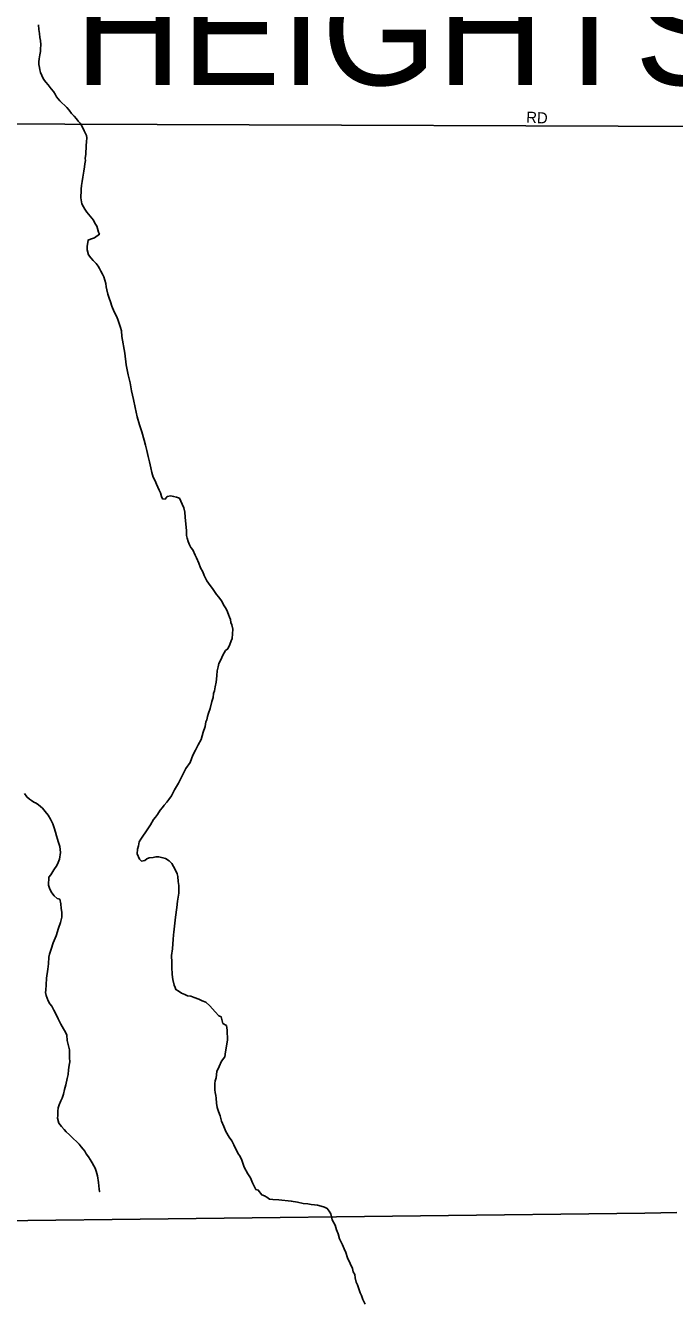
# Model space of a CAD drawing. Extents: x 2010165 to 2382125, y 1060529 to 1407316.
# Drawn here: x 2249553 to 2252478, y 1290521 to 1296274 of the extents above; entities that cross this region are included whole.
import ezdxf

# ---------------------------------------------------------------- set-up
doc = ezdxf.new("R2010")
doc.units = 0
for name, color, linetype in [('GM_X_City_Street', 7, 'Continuous'), ('GM_X_City_Street_Text', 7, 'Continuous'), ('GM_X_Corporation_Text', 7, 'Continuous'), ('GM_X_Minor_River', 7, 'Continuous')]:
    doc.layers.add(name, color=color, linetype=linetype)

msp = doc.modelspace()

# ---------------------------------------------------------------- linework, layer by layer
at = {"layer": 'GM_X_City_Street'}
for points in [[(2248897.9, 1295832.6), (2253886.8, 1295814), (2256537.5, 1295878.8), (2256561.9, 1295878.6)], [(2245720.1, 1290844.7), (2248297.3, 1290870.7), (2252344.9, 1290919.5), (2252489.6, 1290921.3)]]:
    msp.add_lwpolyline(points, dxfattribs=at)
at = {"layer": 'GM_X_Minor_River'}
for points in [[(2249611, 1296277.1), (2249613.3, 1296257.1), (2249615.5, 1296239), (2249617.7, 1296221), (2249619.8, 1296207), (2249622.1, 1296186.9), (2249620.3, 1296168.8), (2249620.4, 1296156.8), (2249616.6, 1296142.7), (2249614.7, 1296124.7), (2249612.9, 1296110.6), (2249613, 1296098.6), (2249615.2, 1296084.5), (2249617.3, 1296074.5), (2249619.5, 1296062.5), (2249625.6, 1296048.5), (2249633.8, 1296032.6), (2249644, 1296018.6), (2249654.1, 1296006.7), (2249668.4, 1295988.8), (2249678.5, 1295976.9), (2249686.7, 1295964.9), (2249692.8, 1295953), (2249707, 1295935.1), (2249739.4, 1295905.3), (2249749.6, 1295893.4), (2249759.8, 1295877.5), (2249771.9, 1295865.6), (2249782.1, 1295853.6), (2249790.2, 1295843.7), (2249798.3, 1295833.7), (2249808.5, 1295819.8), (2249816.8, 1295799.8), (2249822.9, 1295787.9), (2249827, 1295777.9), (2249829.1, 1295767.9), (2249827.3, 1295749.8), (2249825.5, 1295733.7), (2249825.7, 1295719.7), (2249823.8, 1295705.6), (2249823.9, 1295693.6), (2249822.2, 1295675.5), (2249822.3, 1295665.5), (2249820.4, 1295651.4), (2249818.6, 1295637.3), (2249814.8, 1295617.2), (2249811.1, 1295591.1), (2249807.3, 1295571), (2249805.5, 1295552.9), (2249803.7, 1295536.9), (2249803.8, 1295522.8), (2249802, 1295506.8), (2249802.1, 1295496.7), (2249806.4, 1295470.7), (2249814.6, 1295456.7), (2249820.7, 1295446.8), (2249828.9, 1295432.8), (2249859.3, 1295397), (2249865.5, 1295383.1), (2249873.7, 1295369.1), (2249877.8, 1295359.1), (2249882, 1295343.1), (2249886.1, 1295333.1), (2249864.2, 1295316.9), (2249846.3, 1295310.6), (2249834.3, 1295306.5), (2249830.6, 1295278.4), (2249830.8, 1295262.3), (2249837.1, 1295240.3), (2249847.2, 1295226.4), (2249857.4, 1295214.5), (2249871.6, 1295200.6), (2249879.7, 1295188.6), (2249885.8, 1295178.7), (2249892, 1295166.7), (2249900.2, 1295152.7), (2249906.3, 1295140.8), (2249910.5, 1295126.8), (2249914.6, 1295110.8), (2249916.8, 1295096.7), (2249919, 1295082.7), (2249923.2, 1295062.7), (2249929.4, 1295044.7), (2249935.6, 1295028.7)], [(2249935.6, 1295028.7), (2249941.8, 1295008.8), (2249952.2, 1294982.8), (2249964.4, 1294960.8), (2249970.6, 1294944.9), (2249974.8, 1294930.9), (2249981, 1294912.9), (2249985.2, 1294896.9), (2249987.4, 1294872.8), (2250000.3, 1294796.7), (2250006.9, 1294744.6), (2250015.4, 1294698.6), (2250023.9, 1294662.6), (2250030.3, 1294626.5), (2250038.7, 1294588.5), (2250047.1, 1294552.5), (2250055.6, 1294510.5), (2250066, 1294474.5), (2250076.4, 1294442.5), (2250086.9, 1294404.5), (2250093.1, 1294382.5), (2250099.4, 1294358.5), (2250105.7, 1294330.5), (2250112, 1294306.5), (2250118.3, 1294280.4), (2250122.6, 1294258.4), (2250128.8, 1294238.4), (2250137, 1294220.5), (2250143.2, 1294206.5), (2250149.3, 1294192.5), (2250155.5, 1294178.5), (2250161.7, 1294166.6), (2250165.9, 1294150.6), (2250170, 1294140.6), (2250182, 1294138.7), (2250191.9, 1294150.9), (2250207.9, 1294153), (2250219.9, 1294151.2), (2250234, 1294147.3), (2250246.1, 1294143.4), (2250258.4, 1294115.5), (2250266.6, 1294099.5), (2250270.8, 1294079.5), (2250273.1, 1294057.5), (2250273.3, 1294041.4), (2250275.4, 1294027.4), (2250277.6, 1294011.4), (2250277.8, 1293997.3), (2250278, 1293975.3), (2250282.1, 1293963.3), (2250286.3, 1293947.3), (2250292.5, 1293933.3), (2250298.6, 1293921.3), (2250306.8, 1293909.4), (2250317.1, 1293885.4), (2250323.2, 1293873.4), (2250333.5, 1293849.5), (2250341.8, 1293829.5), (2250352, 1293811.6), (2250358.2, 1293793.6), (2250370.5, 1293769.7), (2250384.7, 1293749.8), (2250394.9, 1293735.8), (2250405.1, 1293721.9), (2250413.2, 1293707.9), (2250423.4, 1293696), (2250435.6, 1293680.1), (2250447.9, 1293658.2), (2250454, 1293648.2), (2250460.1, 1293638.2), (2250468.3, 1293618.3), (2250472.5, 1293606.3), (2250476.6, 1293596.3), (2250478.8, 1293582.3), (2250482.9, 1293572.3), (2250487.1, 1293552.3), (2250483.6, 1293510.1), (2250479.7, 1293500), (2250473.8, 1293483.9), (2250464.1, 1293463.8), (2250454.1, 1293455.6), (2250448.2, 1293445.5), (2250442.3, 1293435.4), (2250432.6, 1293413.3), (2250424.7, 1293397.1), (2250420.9, 1293383), (2250417.1, 1293364.9), (2250415.3, 1293342.9), (2250413.5, 1293326.8), (2250411.7, 1293312.7), (2250407.9, 1293292.6), (2250404.1, 1293274.5), (2250400.2, 1293262.5), (2250398.4, 1293244.4), (2250392.6, 1293226.3), (2250384.9, 1293194.1), (2250377.2, 1293173.9), (2250373.3, 1293157.9), (2250369.5, 1293143.8), (2250365.6, 1293133.7), (2250361.8, 1293113.6)], [(2250361.8, 1293113.6), (2250354.1, 1293087.4), (2250344.4, 1293055.2), (2250330.7, 1293031), (2250318.9, 1293006.8), (2250307.1, 1292984.6), (2250295.5, 1292950.4), (2250275.8, 1292924.1), (2250260.1, 1292893.9), (2250242.5, 1292857.6), (2250224.8, 1292827.3), (2250211, 1292801.1), (2250199.2, 1292784.9), (2250189.3, 1292772.7), (2250177.4, 1292758.6), (2250169.6, 1292748.4), (2250159.7, 1292736.3), (2250147.9, 1292716.1), (2250138, 1292704), (2250130.1, 1292693.9), (2250116.3, 1292669.6), (2250104.5, 1292651.5), (2250073, 1292605), (2250065.1, 1292592.9), (2250061.3, 1292574.8), (2250057.5, 1292560.7), (2250055.7, 1292538.6), (2250066, 1292514.6), (2250076.1, 1292506.7), (2250090.1, 1292508.9), (2250100, 1292517), (2250110, 1292521.1), (2250128, 1292523.3), (2250140, 1292525.5), (2250154, 1292525.6), (2250172.1, 1292521.8), (2250184.2, 1292517.9), (2250200.3, 1292508.1), (2250212.4, 1292496.2), (2250226.8, 1292468.2), (2250237, 1292448.3), (2250239.2, 1292436.3), (2250241.4, 1292414.2), (2250243.6, 1292396.2), (2250243.8, 1292384.2), (2250244, 1292362.1), (2250240.2, 1292344), (2250238.4, 1292325.9), (2250234.7, 1292297.8), (2250229.2, 1292253.6), (2250221.9, 1292185.4), (2250220.1, 1292173.3), (2250218.3, 1292153.2), (2250216.5, 1292133.2), (2250214.8, 1292111.1), (2250211.1, 1292080.9), (2250211.5, 1292048.8), (2250211.7, 1292028.8), (2250214.1, 1291994.7), (2250216.3, 1291972.7), (2250222.6, 1291946.7), (2250226.7, 1291936.7), (2250230.8, 1291926.7), (2250240.9, 1291920.8), (2250255.1, 1291910.9), (2250271.2, 1291905.1), (2250283.2, 1291899.2), (2250297.3, 1291897.3), (2250313.4, 1291891.5), (2250333.5, 1291883.7), (2250349.6, 1291875.9), (2250365.7, 1291870), (2250383.9, 1291854.2), (2250396.1, 1291840.3), (2250408.3, 1291826.3), (2250424.5, 1291808.5), (2250434.6, 1291804.6), (2250442.9, 1291774.6), (2250459.1, 1291764.7), (2250461.3, 1291744.7), (2250463.8, 1291698.6), (2250454.4, 1291646.3), (2250450.6, 1291624.2), (2250436.8, 1291604), (2250425.1, 1291579.8), (2250415.3, 1291557.6), (2250411.6, 1291529.5), (2250407.8, 1291515.4), (2250405.9, 1291503.4), (2250406.1, 1291485.3), (2250406.2, 1291475.3), (2250408.3, 1291463.3), (2250410.5, 1291449.3), (2250412.6, 1291437.3), (2250412.9, 1291415.2), (2250417.1, 1291395.2), (2250423.3, 1291377.2), (2250429.6, 1291357.2), (2250435.8, 1291333.2), (2250446.1, 1291309.3), (2250456.4, 1291287.3)], [(2249547.8, 1292811.9), (2249557.9, 1292795.9), (2249570.1, 1292786), (2249580.2, 1292780.1), (2249590.3, 1292772.2), (2249600.3, 1292768.3), (2249610.4, 1292760.4), (2249628.7, 1292744.6), (2249640.8, 1292730.6), (2249655, 1292712.8), (2249665.3, 1292694.8), (2249675.5, 1292674.9), (2249681.7, 1292656.9), (2249688, 1292636.9), (2249692.1, 1292620.9), (2249696.3, 1292604.9), (2249700.4, 1292594.9), (2249706.7, 1292572.9), (2249711, 1292544.9), (2249705.4, 1292514.7), (2249699.5, 1292500.6), (2249693.7, 1292486.5), (2249679.9, 1292466.3), (2249666.1, 1292444.1), (2249658.2, 1292434), (2249656.6, 1292397.8), (2249662.8, 1292379.9), (2249671, 1292363.9), (2249681.1, 1292350), (2249695.3, 1292338.1), (2249707.4, 1292334.2), (2249711.6, 1292314.2), (2249713.9, 1292292.2), (2249716, 1292276.1), (2249716.3, 1292254.1), (2249710.6, 1292229.9), (2249700.8, 1292203.8), (2249691.2, 1292169.6), (2249677.5, 1292137.3), (2249667.8, 1292109.1), (2249660.1, 1292087), (2249658.2, 1292072.9), (2249656.6, 1292042.8), (2249652.8, 1292018.7), (2249647.2, 1291978.5), (2249645.6, 1291948.4), (2249643.8, 1291924.3), (2249642, 1291914.3), (2249646.1, 1291900.3), (2249654.4, 1291876.3), (2249662.6, 1291862.4), (2249670.7, 1291852.4), (2249680.9, 1291834.5), (2249687.1, 1291820.5), (2249699.4, 1291794.6), (2249711.7, 1291770.6), (2249723.9, 1291750.7), (2249732.1, 1291734.7), (2249738.3, 1291720.8), (2249740.6, 1291696.7), (2249751, 1291654.7), (2249751.2, 1291638.7), (2249751.5, 1291618.6), (2249751.7, 1291600.6), (2249749.8, 1291586.5), (2249746, 1291564.4), (2249744.3, 1291544.3), (2249740.5, 1291526.2), (2249734.8, 1291498.1), (2249729, 1291476), (2249723.2, 1291455.8), (2249717.4, 1291437.7), (2249711.5, 1291425.6), (2249703.7, 1291407.5), (2249699.9, 1291393.4), (2249698, 1291379.3), (2249698.3, 1291359.3), (2249696.4, 1291347.2), (2249702.7, 1291325.2), (2249714.8, 1291309.3), (2249727, 1291295.4), (2249735.1, 1291285.5), (2249751.3, 1291271.6), (2249769.6, 1291253.8), (2249781.7, 1291241.9), (2249793.9, 1291230), (2249804, 1291218), (2249812.1, 1291208.1), (2249820.3, 1291198.1)], [(2250456.4, 1291287.3), (2250470.7, 1291261.4), (2250482.9, 1291245.5), (2250491.1, 1291227.5), (2250509.6, 1291189.6), (2250519.8, 1291173.7), (2250528, 1291157.7), (2250538.3, 1291125.7), (2250554.7, 1291095.8), (2250566.9, 1291077.9), (2250575.2, 1291055.9), (2250591.5, 1291026), (2250601.6, 1291022.1), (2250617.9, 1291002.2), (2250629.9, 1290996.4), (2250640, 1290990.5), (2250652.1, 1290982.6), (2250668.2, 1290980.7), (2250694.2, 1290979), (2250750.4, 1290973.6), (2250778.5, 1290967.9), (2250804.6, 1290962.2), (2250824.7, 1290960.4), (2250840.7, 1290958.5), (2250854.8, 1290956.7), (2250868.8, 1290954.8), (2250884.9, 1290951), (2250901, 1290945.2), (2250913.1, 1290939.3), (2250921.2, 1290927.3), (2250929.4, 1290915.4), (2250935.7, 1290889.4), (2250948, 1290865.4), (2250954.2, 1290843.4), (2250962.4, 1290825.5), (2250968.7, 1290803.5), (2250981, 1290775.5), (2250989.2, 1290757.6), (2250997.4, 1290741.6), (2251003.7, 1290717.6), (2251016, 1290691.7), (2251026.3, 1290669.7), (2251030.5, 1290653.7), (2251036.6, 1290641.8), (2251038.8, 1290627.7), (2251043, 1290607.7), (2251049.2, 1290595.8), (2251057.4, 1290573.8), (2251061.6, 1290559.8), (2251067.7, 1290547.8), (2251073.9, 1290529.8), (2251084.2, 1290507.9)], [(2249820.3, 1291198.1), (2249826.4, 1291186.2), (2249836.6, 1291172.3), (2249844.7, 1291160.3), (2249852.9, 1291146.4), (2249861.1, 1291132.4), (2249867.2, 1291122.4), (2249871.4, 1291108.4), (2249877.6, 1291086.4), (2249882, 1291056.4), (2249884.3, 1291026.4), (2249886.4, 1291016.3), (2249886.4, 1291016.3)]]:
    msp.add_lwpolyline(points, dxfattribs=at)

# ---------------------------------------------------------------- texts
at = {"layer": 'GM_X_City_Street_Text'}
msp.add_text('RD', height=50, rotation=356.98902, dxfattribs=at).set_placement((2251809, 1295836.8))
at = {"layer": 'GM_X_Corporation_Text'}
msp.add_text('HEIGHTS', height=500, rotation=0.00001, dxfattribs=at).set_placement((2249773.5, 1296005.6))

doc.saveas('drawing.dxf')
